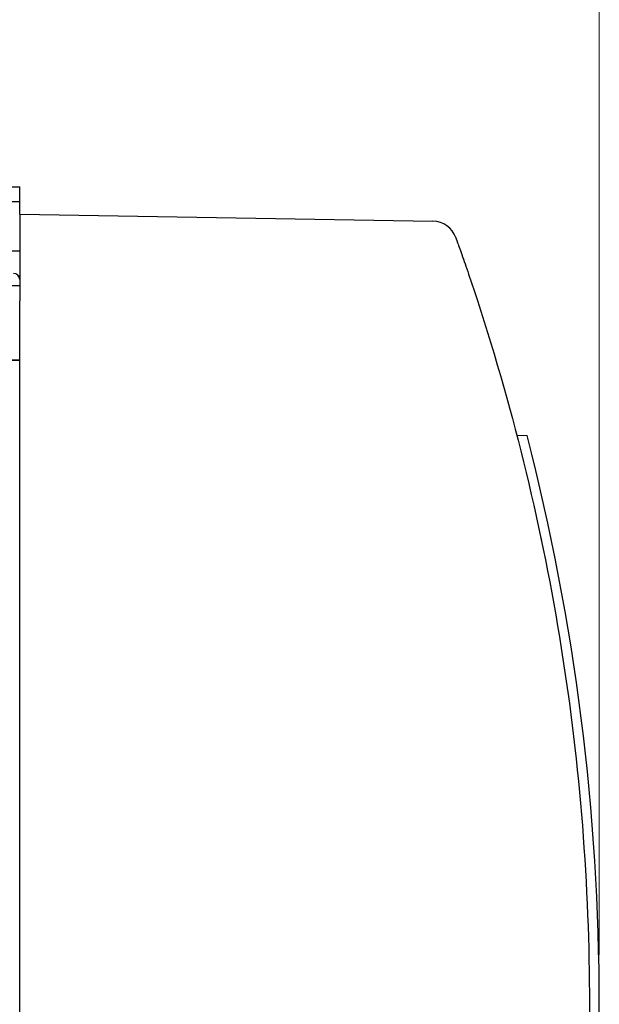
# Model space of a CAD drawing. Header units: millimetres. Extents: x 399 to 6233, y -1870 to 1602.
# Tile 709 of 711: x 6092 to 6104, y 330 to 349. Entities that reach past the tile are written whole.
import ezdxf

# ---------------------------------------------------------------- set-up
doc = ezdxf.new("R2010")
doc.units = ezdxf.units.MM
for name, color, linetype, lineweight in [('AM_5', 3, 'Continuous', 25), ('可見 (ISO)', 7, 'Continuous', 25), ('窄部可見 (ISO)', 7, 'Continuous', 35)]:
    doc.layers.add(name, color=color, linetype=linetype, lineweight=lineweight)
doc.styles.add('尺寸標註', font='romans.shx', dxfattribs={"bigfont": 'CHINESET.SHX'})
doc.dimstyles.new('CNS1$0', dxfattribs={"dimtxt": 2.5, "dimasz": 2.5, "dimexe": 1, "dimexo": 1, "dimgap": 1.5, "dimtad": 1, "dimtoh": 1, "dimdec": 1, "dimdsep": 46, "dimtxsty": '尺寸標註', "dimcen": 0, "dimclrd": 2, "dimclre": 2, "dimclrt": 1, "dimadec": 0, "dimazin": 2, "dimtp": 0.1, "dimtm": 0.1, "dimtfac": 0.71, "dimtdec": 1, "dimtmove": 0, "dimatfit": 0, "dimfxl": 0, "dimlwd": 13, "dimlwe": 13, "dimarcsym": 0})

# ---------------------------------------------------------------- blocks, each defined once
blk = doc.blocks.new('*D355')
at = {"layer": 'AM_5', "color": 2, "lineweight": 13}
for p, q in [((5942.878, 336.403), (5942.878, 359.702)), ((6103.598, 330.553), (6103.598, 359.702)), ((6101.098, 358.702), (5945.378, 358.702))]:
    blk.add_line(p, q, dxfattribs=at)
at = {"layer": 'AM_5', "color": 2, "lineweight": -2}
for points in [[(5945.378, 359.119), (5945.378, 358.285), (5942.878, 358.702)], [(6101.098, 359.119), (6101.098, 358.285), (6103.598, 358.702)]]:
    blk.add_solid(points, dxfattribs=at)
at = {"layer": 'Defpoints', "color": 0, "lineweight": -2}
for p in [(5942.878, 358.702), (5942.878, 335.403), (6103.598, 329.553)]:
    blk.add_point(p, dxfattribs=at)
at = {"layer": 'AM_5', "color": 1, "insert": (6023.238, 361.452), "char_height": 2.5, "attachment_point": 5, "style": '尺寸標註'}
blk.add_mtext('160.7', dxfattribs=at)

msp = doc.modelspace()

# ---------------------------------------------------------------- linework, layer by layer
at = {"layer": '可見 (ISO)'}
for p, q in [((5978.898, 346.053), (6091.898, 346.053)), ((6091.898, 345.753), (6091.898, 346.053)), ((6091.648, 345.753), (6091.898, 345.753)), ((6091.898, 345.503), (6091.898, 345.753)), ((6091.898, 345.503), (6100.24, 345.357)), ((6091.898, 345.503), (6091.898, 343.753)), ((6091.898, 344.753), (6091.648, 344.753)), ((6091.873, 344.253), (6091.898, 344.253)), ((6091.898, 344.053), (6091.648, 344.053)), ((6091.898, 315.353), (6091.898, 343.753)), ((6101.933, 341.04), (6102.14, 341.036))]:
    msp.add_line(p, q, dxfattribs=at)
for centre, radius, start, end in [((6100.232, 344.858), 0.5, 19.7685, 89), ((6091.773, 344.178), 0.125, 0, 90), ((6057.648, 329.553), 45.95, 345.5282, 14.4718)]:
    msp.add_arc(centre, radius, start, end, dxfattribs=at)
for points, knots in [([(6100.702, 345.027), (6100.702, 345.027), (6100.715, 344.991), (6100.739, 344.924), (6100.751, 344.891), (6100.766, 344.849), (6100.782, 344.802), (6100.799, 344.754), (6100.818, 344.7), (6100.839, 344.641), (6100.86, 344.581), (6100.883, 344.515), (6100.906, 344.447), (6100.93, 344.378), (6100.954, 344.306), (6100.98, 344.23), (6101.032, 344.078), (6101.085, 343.919), (6101.138, 343.755)], [0, 0, 0, 0, 0.000509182, 0.000509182, 0.000509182, 0.00076434, 0.00076434, 0.00076434, 0.001020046, 0.001020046, 0.001020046, 0.001276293, 0.001276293, 0.001276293, 0.001532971, 0.001532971, 0.001532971, 0.002047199, 0.002047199, 0.002047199, 0.002047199]), ([(6101.138, 343.755), (6101.885, 341.467), (6102.451, 339.121), (6102.83, 336.744), (6103.208, 334.367), (6103.398, 331.96), (6103.398, 329.553), (6103.398, 327.146), (6103.208, 324.739), (6102.83, 322.363), (6102.451, 319.986), (6101.885, 317.639), (6101.138, 315.351)], [2.8259433, 2.8259433, 2.8259433, 2.8259433, 2.983768, 2.983768, 2.983768, 3.1415927, 3.1415927, 3.1415927, 3.2994173, 3.2994173, 3.2994173, 3.457242, 3.457242, 3.457242, 3.457242])]:
    msp.add_open_spline(points, degree=3, knots=knots, dxfattribs=at)
msp.add_open_spline([(6102.419, 338.971), (6102.422, 338.954), (6102.43, 338.918), (6102.429, 338.919)], degree=3, dxfattribs=at)
at = {"layer": '窄部可見 (ISO)'}
msp.add_line((6091.648, 342.553), (6091.898, 342.553), dxfattribs=at)

# ---------------------------------------------------------------- dimensions: what is measured, and where the dimension line sits
at = {"layer": 'AM_5'}
dim = msp.add_linear_dim(base=(5942.878, 358.702), p1=(6103.598, 329.553), p2=(5942.878, 335.403), dimstyle='CNS1$0', override={"dimtdec": 3}, dxfattribs=at)
dim.commit()
dim.dimension.update_dxf_attribs({"geometry": '*D355', "text_midpoint": (6023.238, 361.452)})

doc.saveas('drawing.dxf')
